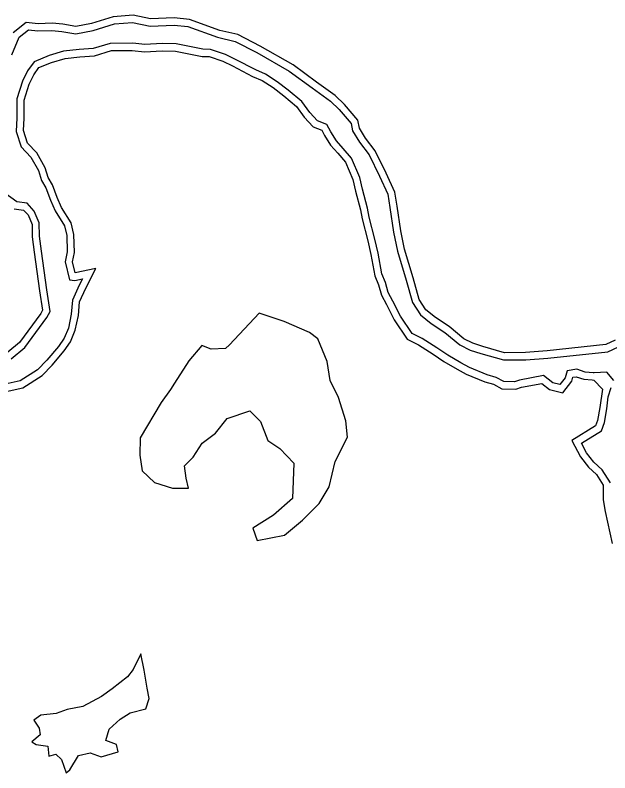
# Model space of a CAD drawing. Extents: x 2160437 to 2172832, y 205694 to 212444.
# Drawn here: x 2163372.4 to 2163618.3, y 209687.1 to 210000.4 of the extents above; entities that cross this region are included whole.
import ezdxf

# ---------------------------------------------------------------- set-up
doc = ezdxf.new("R2010")
doc.units = 0
doc.layers.add('RD_EX_H2O', color=7, linetype='Continuous')
doc.layers.add('RD_EX_VEG_ShrubLine', color=7, linetype='Continuous')

msp = doc.modelspace()

# ---------------------------------------------------------------- linework, layer by layer
at = {"layer": 'RD_EX_H2O'}
for points in [[(2163370.98, 209983.96), (2163374, 209991.3), (2163377.87, 209994.33), (2163381.7, 209993.89), (2163387.54, 209994.06), (2163391.73, 209993.7), (2163397.5, 209992.64), (2163404.7, 209994.11), (2163413.49, 209996.84), (2163420.93, 209997.41), (2163428.17, 209995.93), (2163438.07, 209996.35), (2163443.79, 209995.71), (2163456.11, 209991.27), (2163463.39, 209989.54), (2163472.33, 209984.94), (2163485.76, 209977.32), (2163495.23, 209970.36), (2163502.75, 209964.89), (2163506.36, 209961.47), (2163511.35, 209955.62), (2163511.91, 209952.61), (2163514.77, 209947.86), (2163518.73, 209942.71), (2163523.08, 209933.83), (2163526.56, 209926.37), (2163527.39, 209920.95), (2163528.92, 209910.71), (2163530.51, 209902.9), (2163534.04, 209890.91), (2163536.69, 209881.6), (2163540.03, 209876.49), (2163544.39, 209872.97), (2163550.09, 209869.26), (2163556.31, 209864.05), (2163560.5, 209861.95), (2163564.93, 209860.54), (2163574.39, 209857.84), (2163583.53, 209857.97), (2163592.65, 209858.59), (2163617.53, 209861.28), (2163621.9, 209863.29)], [(2163611.37, 209852.57), (2163608.16, 209852.81), (2163604.68, 209854.03), (2163600.74, 209853.34), (2163599.87, 209850.49), (2163597.67, 209847.67), (2163594.73, 209848.34), (2163590.94, 209851.37), (2163580.98, 209849.55), (2163578.88, 209848.75), (2163574.54, 209848.93), (2163571.36, 209850.66), (2163567.63, 209851.68), (2163560.22, 209854.74), (2163556.71, 209856.61), (2163551.33, 209859.79), (2163546.83, 209862.81), (2163540.64, 209866.66), (2163536.54, 209868.8), (2163531.72, 209875.91), (2163528.63, 209882.1), (2163526.71, 209885.79), (2163525.52, 209889.88), (2163524.03, 209893.46), (2163522.47, 209902.05), (2163521.17, 209907.83), (2163518.79, 209916.87), (2163518.16, 209920.62), (2163516.09, 209928.41), (2163514.89, 209933.36), (2163511.52, 209941.25), (2163508.04, 209945.32), (2163505.25, 209948.46), (2163502.94, 209952.17), (2163501.29, 209955.19), (2163497.4, 209956.76), (2163494.18, 209960.16), (2163490.99, 209964.73), (2163485.35, 209969.45), (2163480.73, 209972.92), (2163475.94, 209976), (2163471.85, 209977.81), (2163463.57, 209982.11), (2163459.41, 209984.12), (2163453.1, 209986.28), (2163449.97, 209986.33), (2163439.01, 209988.51), (2163433.16, 209988.66), (2163425.94, 209988.23), (2163421, 209988.85), (2163411.73, 209988.77), (2163404.69, 209986.61), (2163398.83, 209986.21), (2163392.43, 209985.5), (2163386.44, 209983.73), (2163380.25, 209981.19), (2163377.52, 209977.35), (2163375.39, 209973.08), (2163373.11, 209965.8), (2163373.11, 209957.98), (2163372.73, 209952.31), (2163374.87, 209945.92), (2163378.84, 209941.7), (2163381.97, 209936.13), (2163383.32, 209932.06), (2163385.11, 209928.97), (2163387.03, 209923.86), (2163388.88, 209919.49), (2163392.71, 209913.36), (2163393.7, 209909.37), (2163393.92, 209902.56), (2163393.01, 209898.38), (2163394.84, 209890.94), (2163397.05, 209890.75), (2163400.18, 209891.41), (2163398.88, 209888.83), (2163396.03, 209882.59), (2163395.56, 209876.72), (2163394.37, 209871.01), (2163392.59, 209866.83), (2163390.29, 209863.43), (2163385.42, 209857.77), (2163381.56, 209853.72), (2163374.41, 209849.16), (2163368.29, 209847.84)], [(2163370.72, 209858.29), (2163376.38, 209863.05), (2163385.44, 209875.45), (2163386.82, 209877.84), (2163385.44, 209886.82), (2163383.21, 209902.81), (2163382.41, 209909.01), (2163382.35, 209914.56), (2163380.25, 209919.44), (2163377.36, 209922.7), (2163373, 209923.21), (2163365.42, 209928.55)], [(2163619.96, 209849.31), (2163617.15, 209852.77), (2163611.89, 209852.49), (2163611.37, 209852.57)], [(2163618.54, 209806.98), (2163615.19, 209812.42), (2163611.69, 209815.55), (2163608.73, 209819.39), (2163606.6, 209823.49), (2163614.87, 209828.59), (2163616.07, 209832.01), (2163617.1, 209837.71), (2163617.68, 209842.58), (2163618.86, 209846.48)]]:
    msp.add_lwpolyline(points, dxfattribs=at)
at = {"layer": 'RD_EX_VEG_ShrubLine'}
for points in [[(2163620.54, 209865.97), (2163616.72, 209864.21), (2163592.39, 209861.58), (2163583.41, 209860.97), (2163574.79, 209860.85), (2163565.8, 209863.41), (2163561.64, 209864.74), (2163557.96, 209866.58), (2163551.88, 209871.68), (2163546.16, 209875.41), (2163542.28, 209878.53), (2163539.45, 209882.86), (2163536.92, 209891.75), (2163533.42, 209903.62), (2163531.88, 209911.23), (2163530.35, 209921.4), (2163529.46, 209927.25), (2163525.78, 209935.13), (2163521.29, 209944.3), (2163517.26, 209949.56), (2163514.76, 209953.69), (2163514.15, 209956.96), (2163508.54, 209963.53), (2163504.67, 209967.2), (2163497, 209972.78), (2163487.4, 209979.84), (2163473.75, 209987.58), (2163464.44, 209992.37), (2163456.96, 209994.15), (2163444.47, 209998.65), (2163438.17, 209999.36), (2163428.41, 209998.94), (2163421.12, 210000.43), (2163412.92, 209999.8), (2163403.95, 209997.02), (2163397.47, 209995.7), (2163392.13, 209996.68), (2163387.63, 209997.06), (2163381.83, 209996.89), (2163376.99, 209997.45), (2163371.53, 209993.18)], [(2163368.61, 209844.84), (2163375.56, 209846.34), (2163383.48, 209851.39), (2163387.64, 209855.76), (2163392.68, 209861.6), (2163395.24, 209865.39), (2163397.25, 209870.11), (2163398.54, 209876.29), (2163398.98, 209881.83), (2163401.59, 209887.53), (2163405.68, 209895.63), (2163397.22, 209893.85), (2163396.09, 209898.43), (2163396.93, 209902.28), (2163396.69, 209909.78), (2163395.51, 209914.55), (2163391.55, 209920.87), (2163389.81, 209924.97), (2163387.83, 209930.26), (2163386.07, 209933.29), (2163384.73, 209937.35), (2163381.27, 209943.5), (2163377.5, 209947.49), (2163375.76, 209952.7), (2163376.11, 209957.88), (2163376.11, 209965.34), (2163378.18, 209971.96), (2163380.1, 209975.8), (2163382.2, 209978.74), (2163387.43, 209980.9), (2163393.02, 209982.54), (2163399.1, 209983.22), (2163405.24, 209983.64), (2163412.19, 209985.78), (2163420.83, 209985.84), (2163425.84, 209985.22), (2163433.21, 209985.66), (2163438.68, 209985.52), (2163449.65, 209983.34), (2163452.58, 209983.29), (2163458.27, 209981.34), (2163462.23, 209979.43), (2163470.54, 209975.11), (2163474.51, 209973.35), (2163479.02, 209970.45), (2163483.48, 209967.1), (2163488.76, 209962.69), (2163491.84, 209958.26), (2163495.67, 209954.22), (2163499.17, 209952.81), (2163500.35, 209950.65), (2163502.84, 209946.66), (2163505.78, 209943.35), (2163508.95, 209939.65), (2163512.04, 209932.41), (2163513.18, 209927.67), (2163515.23, 209919.99), (2163515.85, 209916.24), (2163518.26, 209907.12), (2163519.53, 209901.45), (2163521.14, 209892.6), (2163522.69, 209888.88), (2163523.91, 209884.67), (2163525.95, 209880.74), (2163529.13, 209874.39), (2163534.48, 209866.49), (2163539.16, 209864.05), (2163545.2, 209860.29), (2163549.73, 209857.25), (2163555.24, 209853.99), (2163558.94, 209852.02), (2163566.66, 209848.84), (2163570.24, 209847.86), (2163573.72, 209845.97), (2163579.38, 209845.72), (2163581.79, 209846.65), (2163590.14, 209848.17), (2163593.4, 209845.57), (2163598.87, 209844.32), (2163602.58, 209849.08), (2163603.07, 209850.7), (2163604.43, 209850.94), (2163607.54, 209849.84), (2163611.05, 209849.58), (2163611.76, 209849.48), (2163615.26, 209845.74), (2163614.13, 209838.15), (2163613.16, 209832.77), (2163612.39, 209830.59), (2163602.66, 209824.58), (2163606.19, 209817.77), (2163609.48, 209813.5), (2163612.87, 209810.47), (2163615.55, 209806.12), (2163615.59, 209800.06), (2163616.44, 209795.14), (2163619.35, 209781.93)], [(2163371.9, 209920.32), (2163375.87, 209919.86), (2163377.69, 209917.81), (2163379.36, 209913.93), (2163379.41, 209908.8), (2163380.24, 209902.41), (2163382.47, 209886.39), (2163383.69, 209878.42), (2163382.92, 209877.09), (2163374.18, 209865.11), (2163369.3, 209861.02)]]:
    msp.add_lwpolyline(points, dxfattribs=at)
for points in [[(2163438.3, 209848.23), (2163436.58, 209845.6), (2163432.78, 209840.26), (2163424.08, 209825.64), (2163423.96, 209818.43), (2163424.88, 209811.94), (2163429.94, 209807.17), (2163437.45, 209804.86), (2163444.04, 209804.78), (2163443.14, 209808.97), (2163442.42, 209814.1), (2163445.94, 209817.59), (2163449.78, 209823.4), (2163455.24, 209827.52), (2163460.1, 209833.66), (2163469.46, 209836.77), (2163473.86, 209832.45), (2163476.81, 209824.51), (2163481.84, 209821.25), (2163487.67, 209815.19), (2163487.02, 209800.55), (2163479.26, 209793.73), (2163470.69, 209788.29), (2163472.51, 209783.14), (2163483.78, 209785.41), (2163491.25, 209791.57), (2163498.13, 209798.54), (2163502.18, 209805.35), (2163504.71, 209815.84), (2163509.83, 209825.96), (2163509.2, 209832.72), (2163506.11, 209842.3), (2163502.68, 209849.35), (2163501.38, 209857.27), (2163497.55, 209866.63), (2163494.14, 209869.25), (2163483.59, 209873.78), (2163473.25, 209877.18), (2163460.96, 209864.08), (2163459.35, 209862.58), (2163453.39, 209862.3), (2163449.63, 209863.81), (2163444.14, 209857.49)], [(2163393.82, 209713.35), (2163389.3, 209711.72), (2163383.04, 209710.94), (2163380.03, 209708.96), (2163382.25, 209705.61), (2163382.67, 209702.82), (2163379.31, 209699.88), (2163381.01, 209698.89), (2163385.82, 209698.18), (2163386.24, 209693.97), (2163389.15, 209694.81), (2163391.48, 209692.59), (2163393.47, 209687.12), (2163395, 209688.42), (2163398.54, 209694.27), (2163403.37, 209695.37), (2163408, 209693.71), (2163414.92, 209695.77), (2163414.29, 209698.81), (2163409.89, 209700.45), (2163411.19, 209705.16), (2163415.78, 209709.28), (2163419.99, 209712), (2163426.47, 209713.62), (2163427.86, 209717.82), (2163426.92, 209722.11), (2163425.74, 209729.58), (2163424.33, 209736.37), (2163421.14, 209729.89), (2163418.89, 209726.78), (2163412.49, 209721.8), (2163408.02, 209718.65), (2163400.38, 209714.62)]]:
    msp.add_lwpolyline(points, close=True, dxfattribs=at)

doc.saveas('drawing.dxf')
